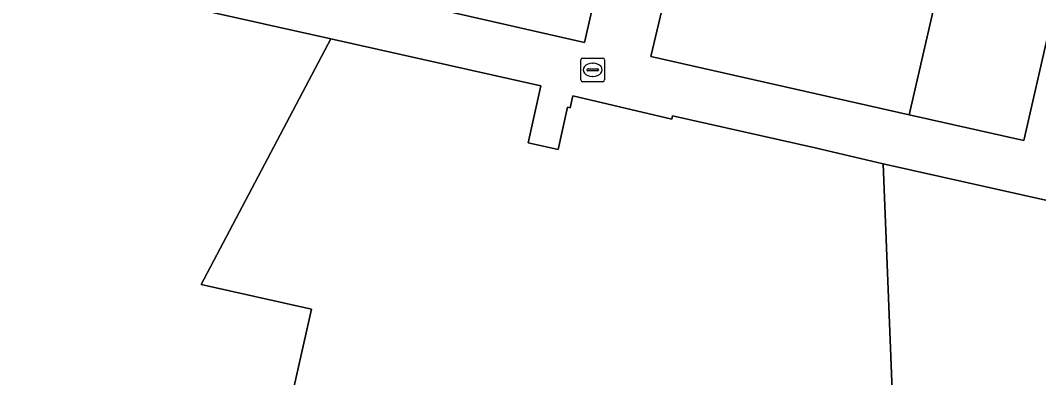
# Model space of a CAD drawing. Extents: x 162172 to 163187, y 382874 to 383685.
# Drawn here: x 162304.91 to 162347.93, y 383088.52 to 383103.64 of the extents above; entities that cross this region are included whole.
import ezdxf

# ---------------------------------------------------------------- set-up
doc = ezdxf.new("R2010")
doc.units = 0
for name, color, linetype in [('IMGEO_Brandkraan', 7, 'Continuous'), ('IMGEO_Erf', 7, 'Continuous'), ('IMGEO_Pand', 7, 'Continuous'), ('IMGEO_Parkeervlak_open', 7, 'Continuous'), ('IMGEO_Rijbaan_lokaal_open', 7, 'Continuous'), ('IMGEO_Voetpad_open', 7, 'Continuous')]:
    doc.layers.add(name, color=color, linetype=linetype)

msp = doc.modelspace()

# ---------------------------------------------------------------- linework, layer by layer
at = {"layer": 'IMGEO_Brandkraan'}
for p, q in [((162328.592, 383101.115), (162328.592, 383101.967)), ((162328.667, 383102.041), (162329.519, 383102.041)), ((162329.08, 383101.821), (162329.105, 383101.821)), ((162329.593, 383101.967), (162329.593, 383101.115)), ((162328.851, 383101.535), (162328.851, 383101.547)), ((162329.289, 383101.498), (162328.891, 383101.498)), ((162328.894, 383101.584), (162329.292, 383101.584)), ((162329.335, 383101.547), (162329.335, 383101.535)), ((162329.519, 383101.041), (162328.667, 383101.041)), ((162329.103, 383101.261), (162329.078, 383101.261))]:
    msp.add_line(p, q, dxfattribs=at)
for points in [[(162328.592, 383101.115), (162328.592, 383101.967)], [(162328.667, 383102.041), (162329.519, 383102.041)], [(162329.593, 383101.967), (162329.593, 383101.115)], [(162329.519, 383101.041), (162328.667, 383101.041)]]:
    msp.add_lwpolyline(points, dxfattribs=at)
for centre, radius, start, end in [((162328.669, 383101.965), 0.0765, 91.552, 178.448), ((162328.669, 383101.965), 0.0765, 91.552, 178.448), ((162329.517, 383101.965), 0.0765, 1.552, 88.448), ((162329.517, 383101.965), 0.0765, 1.552, 88.448), ((162328.891, 383101.544), 0.0403, 85.8775, 175.7526), ((162328.888, 383101.534), 0.0366, 178.938, 274.7102), ((162329.292, 383101.541), 0.043, 264.8664, 352.4533), ((162329.296, 383101.546), 0.0386, 1.7309, 96.639), ((162328.669, 383101.117), 0.0765, 181.552, 268.448), ((162328.669, 383101.117), 0.0765, 181.552, 268.448), ((162329.517, 383101.117), 0.0765, 271.552, 358.448), ((162329.517, 383101.117), 0.0765, 271.552, 358.448)]:
    msp.add_arc(centre, radius, start, end, dxfattribs=at)
for centre, major_axis, ratio, start_param, end_param in [((162329.079, 383101.541), (-0.387, 0.002), 0.722429, 4.712389, 7.853982), ((162329.104, 383101.541), (-0.39, 0.002), 0.717154, 1.570796, 4.712389)]:
    msp.add_ellipse(centre, major_axis=major_axis, ratio=ratio, start_param=start_param, end_param=end_param, dxfattribs=at)
at = {"layer": 'IMGEO_Erf'}
for points in [[(162317.212, 383091.411), (162312.553, 383092.454), (162318.021, 383102.852), (162303.917, 383106.01), (162304.381, 383094.3), (162299.71, 383095.354), (162297.444, 383085.285)], [(162350.02, 383084.03), (162355.473, 383094.41), (162341.366, 383097.566), (162341.833, 383085.858)], [(162314.948, 383081.342), (162317.212, 383091.411)]]:
    msp.add_lwpolyline(points, dxfattribs=at)
at = {"layer": 'IMGEO_Pand'}
msp.add_lwpolyline([(162341.833, 383085.858), (162341.366, 383097.566), (162338.495, 383098.24), (162332.467, 383099.595), (162332.436, 383099.459), (162328.251, 383100.447), (162328.137, 383099.939), (162328.029, 383099.962), (162327.63, 383098.175), (162326.361, 383098.458), (162326.899, 383100.868), (162318.021, 383102.852), (162312.553, 383092.454), (162317.212, 383091.411), (162314.948, 383081.342)], dxfattribs=at)
at = {"layer": 'IMGEO_Parkeervlak_open'}
msp.add_lwpolyline([(162345.676, 383110.016), (162349.722, 383109.087), (162351.891, 383118.567), (162347.166, 383119.622), (162347.052, 383119.66), (162346.463, 383117.038), (162344.33, 383107.792), (162342.467, 383099.634), (162347.302, 383098.547), (162349.45, 383107.947), (162345.422, 383108.841)], dxfattribs=at)
at = {"layer": 'IMGEO_Rijbaan_lokaal_open'}
for points in [[(162317.848, 383105.193), (162328.749, 383102.694), (162329.539, 383106.165), (162329.412, 383106.168), (162324.596, 383107.29), (162325.645, 383111.904), (162327.798, 383121.234), (162328.491, 383123.887), (162322.393, 383125.252), (162321.822, 383122.569), (162319.597, 383112.949)], [(162342.467, 383099.634), (162344.33, 383107.792), (162346.463, 383117.038), (162347.052, 383119.66), (162341.123, 383121.005), (162340.478, 383118.289), (162338.338, 383108.987), (162337.289, 383104.371), (162332.467, 383105.494), (162332.345, 383105.506), (162331.552, 383102.102)]]:
    msp.add_lwpolyline(points, close=True, dxfattribs=at)
at = {"layer": 'IMGEO_Voetpad_open'}
for points in [[(162345.422, 383108.841), (162349.45, 383107.947), (162347.302, 383098.547), (162342.467, 383099.634), (162331.552, 383102.102), (162332.345, 383105.506), (162332.467, 383105.494), (162336.308, 383122.121), (162333.239, 383122.813), (162329.412, 383106.168), (162329.539, 383106.165), (162328.749, 383102.694), (162317.848, 383105.193), (162313.003, 383106.287), (162315.175, 383115.671), (162319.205, 383114.76)], [(162303.917, 383106.01), (162318.021, 383102.852), (162326.899, 383100.868), (162326.361, 383098.458), (162327.63, 383098.175), (162328.029, 383099.962), (162328.137, 383099.939), (162328.251, 383100.447), (162332.436, 383099.459), (162332.467, 383099.595), (162338.495, 383098.24), (162341.366, 383097.566), (162355.473, 383094.41)]]:
    msp.add_lwpolyline(points, dxfattribs=at)

doc.saveas('drawing.dxf')
